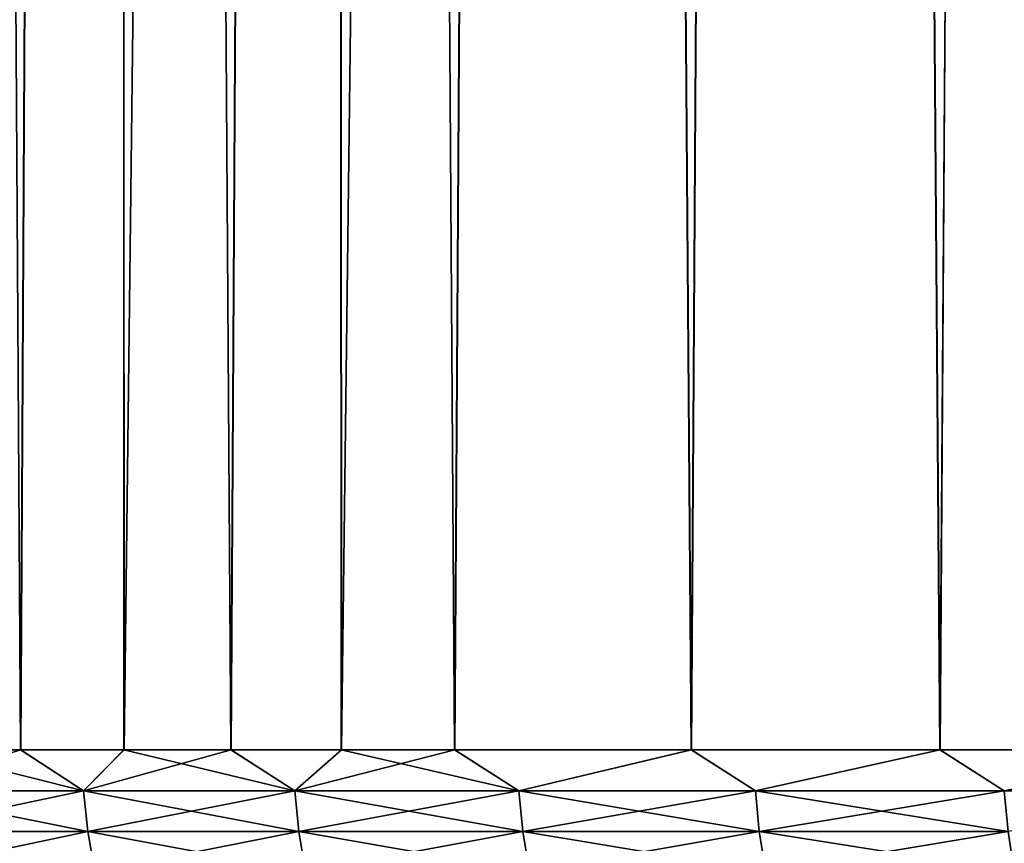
# Model space of a CAD drawing. Header units: millimetres. Extents: x -161 to 161, y -94 to 1149.
# Tile 963 of 1056: x -17.31 to -15.43, y 639.82 to 641.4. Entities that reach past the tile are written whole.
import ezdxf

# ---------------------------------------------------------------- set-up
doc = ezdxf.new("R2010")
doc.units = ezdxf.units.MM
doc.header["$LTSCALE"] = 81.481481
for name, color, linetype in [('16', 7, 'CONTINUOUS'), ('18', 7, 'CONTINUOUS'), ('19', 7, 'CONTINUOUS'), ('20', 7, 'CONTINUOUS')]:
    doc.layers.add(name, color=color, linetype=linetype)

msp = doc.modelspace()

# ---------------------------------------------------------------- linework, layer by layer
at = {"layer": '16', "color": 7, "linetype": 'CONTINUOUS', "true_color": 0xaaaaaa}
for points in [[(-17.5108, 673.5, -9.6628), (-17.1237, 673.5, -10.3334), (-17.5009, 640, -9.6809), (-17.5108, 673.5, -9.6628)], [(-17.5009, 640, -9.6809), (-17.1237, 673.5, -10.3334), (-17.309, 640, -10.0198), (-17.5009, 640, -9.6809)], [(-17.309, 640, -10.0198), (-17.1237, 673.5, -10.3334), (-17.111, 640, -10.3545), (-17.309, 640, -10.0198)], [(-17.1237, 673.5, -10.3334), (-16.7098, 673.5, -10.9899), (-17.111, 640, -10.3545), (-17.1237, 673.5, -10.3334)], [(-17.111, 640, -10.3545), (-16.7098, 673.5, -10.9899), (-16.9065, 640, -10.6851), (-17.111, 640, -10.3545)], [(-16.9065, 640, -10.6851), (-16.7098, 673.5, -10.9899), (-16.6956, 640, -11.0116), (-16.9065, 640, -10.6851)], [(-16.7098, 673.5, -10.9899), (-16.2706, 673.5, -11.6304), (-16.6956, 640, -11.0116), (-16.7098, 673.5, -10.9899)], [(-16.6956, 640, -11.0116), (-16.2706, 673.5, -11.6304), (-16.4785, 640, -11.3339), (-16.6956, 640, -11.0116)], [(-16.4785, 640, -11.3339), (-16.2706, 673.5, -11.6304), (-16.0261, 640, -11.9651), (-16.4785, 640, -11.3339)], [(-16.2706, 673.5, -11.6304), (-15.808, 673.5, -12.2518), (-16.0261, 640, -11.9651), (-16.2706, 673.5, -11.6304)], [(-16.0261, 640, -11.9651), (-15.808, 673.5, -12.2518), (-15.5501, 640, -12.5776), (-16.0261, 640, -11.9651)], [(-15.808, 673.5, -12.2518), (-15.3212, 673.5, -12.8553), (-15.5501, 640, -12.5776), (-15.808, 673.5, -12.2518)], [(-15.5501, 640, -12.5776), (-15.3212, 673.5, -12.8553), (-15.0515, 640, -13.1701), (-15.5501, 640, -12.5776)]]:
    msp.add_3dface(points, dxfattribs=at)
at = {"layer": '18', "color": 7, "linetype": 'CONTINUOUS', "true_color": 0xaaaaaa}
for points in [[(-17.1237, 673.5, 10.3334), (-17.5108, 673.5, 9.6628), (-17.3096, 640, 10.0189), (-17.1237, 673.5, 10.3334)], [(-17.3096, 640, 10.0189), (-17.5108, 673.5, 9.6628), (-17.5014, 640, 9.6799), (-17.3096, 640, 10.0189)], [(-17.1115, 640, 10.3535), (-17.1237, 673.5, 10.3334), (-17.3096, 640, 10.0189), (-17.1115, 640, 10.3535)], [(-16.7098, 673.5, 10.9899), (-17.1237, 673.5, 10.3334), (-16.9071, 640, 10.6842), (-16.7098, 673.5, 10.9899)], [(-16.9071, 640, 10.6842), (-17.1237, 673.5, 10.3334), (-17.1115, 640, 10.3535), (-16.9071, 640, 10.6842)], [(-16.6962, 640, 11.0107), (-16.7098, 673.5, 10.9899), (-16.9071, 640, 10.6842), (-16.6962, 640, 11.0107)], [(-16.2706, 673.5, 11.6304), (-16.7098, 673.5, 10.9899), (-16.4792, 640, 11.333), (-16.2706, 673.5, 11.6304)], [(-16.4792, 640, 11.333), (-16.7098, 673.5, 10.9899), (-16.6962, 640, 11.0107), (-16.4792, 640, 11.333)], [(-16.0267, 640, 11.9643), (-16.2706, 673.5, 11.6304), (-16.4792, 640, 11.333), (-16.0267, 640, 11.9643)], [(-15.808, 673.5, 12.2518), (-16.2706, 673.5, 11.6304), (-16.0267, 640, 11.9643), (-15.808, 673.5, 12.2518)], [(-15.5507, 640, 12.5768), (-15.808, 673.5, 12.2518), (-16.0267, 640, 11.9643), (-15.5507, 640, 12.5768)], [(-15.3212, 673.5, 12.8553), (-15.808, 673.5, 12.2518), (-15.5507, 640, 12.5768), (-15.3212, 673.5, 12.8553)], [(-15.0522, 640, 13.1693), (-15.3212, 673.5, 12.8553), (-15.5507, 640, 12.5768), (-15.0522, 640, 13.1693)]]:
    msp.add_3dface(points, dxfattribs=at)
at = {"layer": '19', "color": 7, "linetype": 'CONTINUOUS', "true_color": 0xaaaaaa}
for points in [[(-17.5009, 640, -9.6809), (-17.309, 640, -10.0198), (-17.5675, 639.9215, -9.5529), (-17.5009, 640, -9.6809)], [(-17.5675, 639.9215, -9.5529), (-17.309, 640, -10.0198), (-17.1887, 639.9215, -10.2188), (-17.5675, 639.9215, -9.5529)], [(-17.309, 640, -10.0198), (-17.111, 640, -10.3545), (-17.1887, 639.9215, -10.2188), (-17.309, 640, -10.0198)], [(-17.111, 640, -10.3545), (-16.9065, 640, -10.6851), (-17.1887, 639.9215, -10.2188), (-17.111, 640, -10.3545)], [(-17.1887, 639.9215, -10.2188), (-16.9065, 640, -10.6851), (-16.7847, 639.9215, -10.8697), (-17.1887, 639.9215, -10.2188)], [(-16.9065, 640, -10.6851), (-16.6956, 640, -11.0116), (-16.7847, 639.9215, -10.8697), (-16.9065, 640, -10.6851)], [(-16.6956, 640, -11.0116), (-16.4785, 640, -11.3339), (-16.7847, 639.9215, -10.8697), (-16.6956, 640, -11.0116)], [(-16.7847, 639.9215, -10.8697), (-16.4785, 640, -11.3339), (-16.3561, 639.9215, -11.5046), (-16.7847, 639.9215, -10.8697)], [(-16.4785, 640, -11.3339), (-16.0261, 640, -11.9651), (-16.3561, 639.9215, -11.5046), (-16.4785, 640, -11.3339)], [(-16.3561, 639.9215, -11.5046), (-16.0261, 640, -11.9651), (-15.9034, 639.9215, -12.1226), (-16.3561, 639.9215, -11.5046)], [(-16.0261, 640, -11.9651), (-15.5501, 640, -12.5776), (-15.9034, 639.9215, -12.1226), (-16.0261, 640, -11.9651)], [(-15.9034, 639.9215, -12.1226), (-15.5501, 640, -12.5776), (-15.4274, 639.9215, -12.7229), (-15.9034, 639.9215, -12.1226)], [(-15.5501, 640, -12.5776), (-15.0515, 640, -13.1701), (-15.4274, 639.9215, -12.7229), (-15.5501, 640, -12.5776)], [(-15.4274, 639.9215, -12.7229), (-15.0515, 640, -13.1701), (-14.9288, 639.9215, -13.3045), (-15.4274, 639.9215, -12.7229)], [(-17.5675, 639.9215, -9.5529), (-17.1887, 639.9215, -10.2188), (-17.5594, 639.8435, -9.5485), (-17.5675, 639.9215, -9.5529)], [(-17.5594, 639.8435, -9.5485), (-17.1887, 639.9215, -10.2188), (-17.1808, 639.8435, -10.2141), (-17.5594, 639.8435, -9.5485)], [(-17.1887, 639.9215, -10.2188), (-16.7847, 639.9215, -10.8697), (-17.1808, 639.8435, -10.2141), (-17.1887, 639.9215, -10.2188)], [(-17.1808, 639.8435, -10.2141), (-16.7847, 639.9215, -10.8697), (-16.777, 639.8435, -10.8647), (-17.1808, 639.8435, -10.2141)], [(-16.7847, 639.9215, -10.8697), (-16.3561, 639.9215, -11.5046), (-16.777, 639.8435, -10.8647), (-16.7847, 639.9215, -10.8697)], [(-16.777, 639.8435, -10.8647), (-16.3561, 639.9215, -11.5046), (-16.3485, 639.8435, -11.4993), (-16.777, 639.8435, -10.8647)], [(-16.3561, 639.9215, -11.5046), (-15.9034, 639.9215, -12.1226), (-16.3485, 639.8435, -11.4993), (-16.3561, 639.9215, -11.5046)], [(-16.3485, 639.8435, -11.4993), (-15.9034, 639.9215, -12.1226), (-15.8961, 639.8435, -12.117), (-16.3485, 639.8435, -11.4993)], [(-15.9034, 639.9215, -12.1226), (-15.4274, 639.9215, -12.7229), (-15.8961, 639.8435, -12.117), (-15.9034, 639.9215, -12.1226)], [(-15.8961, 639.8435, -12.117), (-15.4274, 639.9215, -12.7229), (-15.4203, 639.8435, -12.717), (-15.8961, 639.8435, -12.117)], [(-15.4274, 639.9215, -12.7229), (-14.9288, 639.9215, -13.3045), (-15.4203, 639.8435, -12.717), (-15.4274, 639.9215, -12.7229)], [(-17.5594, 639.8435, -9.5485), (-17.1808, 639.8435, -10.2141), (-17.5459, 639.7664, -9.5412), (-17.5594, 639.8435, -9.5485)], [(-17.5459, 639.7664, -9.5412), (-17.1808, 639.8435, -10.2141), (-17.1676, 639.7664, -10.2062), (-17.5459, 639.7664, -9.5412)], [(-17.1808, 639.8435, -10.2141), (-16.777, 639.8435, -10.8647), (-17.1676, 639.7664, -10.2062), (-17.1808, 639.8435, -10.2141)], [(-17.1676, 639.7664, -10.2062), (-16.777, 639.8435, -10.8647), (-16.7641, 639.7664, -10.8563), (-17.1676, 639.7664, -10.2062)], [(-16.777, 639.8435, -10.8647), (-16.3485, 639.8435, -11.4993), (-16.7641, 639.7664, -10.8563), (-16.777, 639.8435, -10.8647)], [(-16.7641, 639.7664, -10.8563), (-16.3485, 639.8435, -11.4993), (-16.336, 639.7664, -11.4905), (-16.7641, 639.7664, -10.8563)], [(-16.3485, 639.8435, -11.4993), (-15.8961, 639.8435, -12.117), (-16.336, 639.7664, -11.4905), (-16.3485, 639.8435, -11.4993)], [(-16.336, 639.7664, -11.4905), (-15.8961, 639.8435, -12.117), (-15.8839, 639.7664, -12.1077), (-16.336, 639.7664, -11.4905)], [(-15.8961, 639.8435, -12.117), (-15.4203, 639.8435, -12.717), (-15.8839, 639.7664, -12.1077), (-15.8961, 639.8435, -12.117)], [(-15.8839, 639.7664, -12.1077), (-15.4203, 639.8435, -12.717), (-15.4084, 639.7664, -12.7072), (-15.8839, 639.7664, -12.1077)]]:
    msp.add_3dface(points, dxfattribs=at)
at = {"layer": '20', "color": 7, "linetype": 'CONTINUOUS', "true_color": 0xaaaaaa}
for points in [[(-17.1887, 639.9215, 10.2188), (-17.5014, 640, 9.6799), (-17.5675, 639.9215, 9.5529), (-17.1887, 639.9215, 10.2188)], [(-17.3096, 640, 10.0189), (-17.5014, 640, 9.6799), (-17.1887, 639.9215, 10.2188), (-17.3096, 640, 10.0189)], [(-17.1115, 640, 10.3535), (-17.3096, 640, 10.0189), (-17.1887, 639.9215, 10.2188), (-17.1115, 640, 10.3535)], [(-16.7847, 639.9215, 10.8697), (-17.1115, 640, 10.3535), (-17.1887, 639.9215, 10.2188), (-16.7847, 639.9215, 10.8697)], [(-16.9071, 640, 10.6842), (-17.1115, 640, 10.3535), (-16.7847, 639.9215, 10.8697), (-16.9071, 640, 10.6842)], [(-16.6962, 640, 11.0107), (-16.9071, 640, 10.6842), (-16.7847, 639.9215, 10.8697), (-16.6962, 640, 11.0107)], [(-16.3561, 639.9215, 11.5046), (-16.6962, 640, 11.0107), (-16.7847, 639.9215, 10.8697), (-16.3561, 639.9215, 11.5046)], [(-16.4792, 640, 11.333), (-16.6962, 640, 11.0107), (-16.3561, 639.9215, 11.5046), (-16.4792, 640, 11.333)], [(-16.0267, 640, 11.9643), (-16.4792, 640, 11.333), (-16.3561, 639.9215, 11.5046), (-16.0267, 640, 11.9643)], [(-15.9034, 639.9215, 12.1226), (-16.0267, 640, 11.9643), (-16.3561, 639.9215, 11.5046), (-15.9034, 639.9215, 12.1226)], [(-15.5507, 640, 12.5768), (-16.0267, 640, 11.9643), (-15.9034, 639.9215, 12.1226), (-15.5507, 640, 12.5768)], [(-15.4274, 639.9215, 12.7229), (-15.5507, 640, 12.5768), (-15.9034, 639.9215, 12.1226), (-15.4274, 639.9215, 12.7229)], [(-15.0522, 640, 13.1693), (-15.5507, 640, 12.5768), (-15.4274, 639.9215, 12.7229), (-15.0522, 640, 13.1693)], [(-17.1887, 639.9215, 10.2188), (-17.5675, 639.9215, 9.5529), (-17.1808, 639.8435, 10.2141), (-17.1887, 639.9215, 10.2188)], [(-17.1808, 639.8435, 10.2141), (-17.5675, 639.9215, 9.5529), (-17.5594, 639.8435, 9.5485), (-17.1808, 639.8435, 10.2141)], [(-16.7847, 639.9215, 10.8697), (-17.1887, 639.9215, 10.2188), (-16.777, 639.8435, 10.8647), (-16.7847, 639.9215, 10.8697)], [(-16.777, 639.8435, 10.8647), (-17.1887, 639.9215, 10.2188), (-17.1808, 639.8435, 10.2141), (-16.777, 639.8435, 10.8647)], [(-16.3561, 639.9215, 11.5046), (-16.7847, 639.9215, 10.8697), (-16.3485, 639.8435, 11.4993), (-16.3561, 639.9215, 11.5046)], [(-16.3485, 639.8435, 11.4993), (-16.7847, 639.9215, 10.8697), (-16.777, 639.8435, 10.8647), (-16.3485, 639.8435, 11.4993)], [(-15.9034, 639.9215, 12.1226), (-16.3561, 639.9215, 11.5046), (-15.8961, 639.8435, 12.117), (-15.9034, 639.9215, 12.1226)], [(-15.8961, 639.8435, 12.117), (-16.3561, 639.9215, 11.5046), (-16.3485, 639.8435, 11.4993), (-15.8961, 639.8435, 12.117)], [(-15.4274, 639.9215, 12.7229), (-15.9034, 639.9215, 12.1226), (-15.4203, 639.8435, 12.717), (-15.4274, 639.9215, 12.7229)], [(-15.4203, 639.8435, 12.717), (-15.9034, 639.9215, 12.1226), (-15.8961, 639.8435, 12.117), (-15.4203, 639.8435, 12.717)], [(-17.1808, 639.8435, 10.2141), (-17.5594, 639.8435, 9.5485), (-17.1676, 639.7664, 10.2062), (-17.1808, 639.8435, 10.2141)], [(-17.1676, 639.7664, 10.2062), (-17.5594, 639.8435, 9.5485), (-17.5459, 639.7664, 9.5412), (-17.1676, 639.7664, 10.2062)], [(-16.777, 639.8435, 10.8647), (-17.1808, 639.8435, 10.2141), (-16.7641, 639.7664, 10.8563), (-16.777, 639.8435, 10.8647)], [(-16.7641, 639.7664, 10.8563), (-17.1808, 639.8435, 10.2141), (-17.1676, 639.7664, 10.2062), (-16.7641, 639.7664, 10.8563)], [(-16.3485, 639.8435, 11.4993), (-16.777, 639.8435, 10.8647), (-16.336, 639.7664, 11.4905), (-16.3485, 639.8435, 11.4993)], [(-16.336, 639.7664, 11.4905), (-16.777, 639.8435, 10.8647), (-16.7641, 639.7664, 10.8563), (-16.336, 639.7664, 11.4905)], [(-15.8961, 639.8435, 12.117), (-16.3485, 639.8435, 11.4993), (-15.8839, 639.7664, 12.1077), (-15.8961, 639.8435, 12.117)], [(-15.8839, 639.7664, 12.1077), (-16.3485, 639.8435, 11.4993), (-16.336, 639.7664, 11.4905), (-15.8839, 639.7664, 12.1077)], [(-15.4203, 639.8435, 12.717), (-15.8961, 639.8435, 12.117), (-15.4084, 639.7664, 12.7072), (-15.4203, 639.8435, 12.717)], [(-15.4084, 639.7664, 12.7072), (-15.8961, 639.8435, 12.117), (-15.8839, 639.7664, 12.1077), (-15.4084, 639.7664, 12.7072)]]:
    msp.add_3dface(points, dxfattribs=at)

doc.saveas('drawing.dxf')
